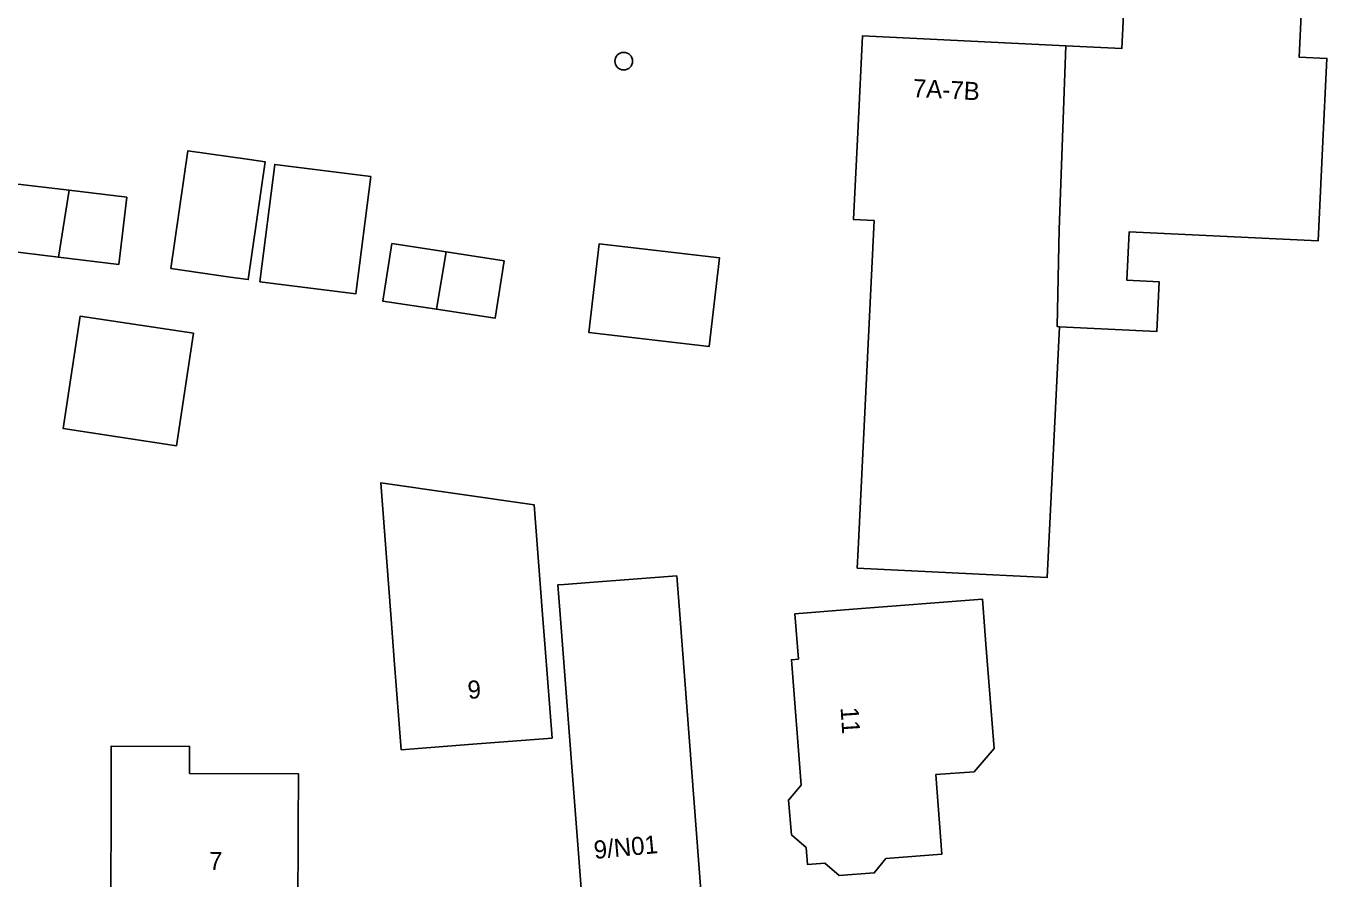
# Model space of a CAD drawing. Extents: x 157320 to 158835, y 386650 to 388491.
# Drawn here: x 158297.3 to 158369.5, y 387735.3 to 387782.7 of the extents above; entities that cross this region are included whole.
import ezdxf

# ---------------------------------------------------------------- set-up
doc = ezdxf.new("R2010")
doc.units = 0
for name, color, linetype in [('IMGEO_Boom', 7, 'Continuous'), ('IMGEO_Erf', 7, 'Continuous'), ('IMGEO_Pand', 7, 'Continuous'), ('IMGEO_Pand_nummerreeks', 7, 'Continuous')]:
    doc.layers.add(name, color=color, linetype=linetype)

msp = doc.modelspace()

# ---------------------------------------------------------------- linework, layer by layer
at = {"layer": 'IMGEO_Boom'}
msp.add_circle((158330.434, 387780.707), 0.489, dxfattribs=at)
at = {"layer": 'IMGEO_Erf'}
for points in [[(158358.489, 387771.244), (158358.358, 387768.546), (158360.15, 387768.459), (158360.016, 387765.698), (158354.609, 387765.961), (158353.932, 387752.058), (158343.389, 387752.571), (158343.439, 387753.608), (158344.327, 387771.863), (158343.19, 387771.918), (158343.443, 387777.121), (158343.685, 387782.115), (158354.971, 387781.566), (158358.081, 387781.415), (158358.52, 387790.449), (158368.351, 387789.97), (158367.912, 387780.934), (158369.461, 387780.859), (158369.218, 387775.865), (158368.969, 387770.734)], [(158309.597, 387768.581), (158308.588, 387768.727), (158305.302, 387769.201), (158306.245, 387775.738), (158309.664, 387775.244), (158310.541, 387775.118)], [(158315.563, 387767.786), (158310.238, 387768.465), (158311.069, 387774.98), (158316.394, 387774.3)], [(158296.045, 387770.19), (158296.494, 387773.921), (158299.662, 387773.539), (158302.854, 387773.154), (158302.405, 387769.423), (158299.059, 387769.826)], [(158323.289, 387766.44), (158320.039, 387766.937), (158317.06, 387767.393), (158317.563, 387770.587), (158320.575, 387770.119), (158323.792, 387769.62)], [(158328.492, 387765.65), (158329.063, 387770.564), (158335.748, 387769.787), (158335.177, 387764.874)], [(158305.614, 387759.366), (158299.326, 387760.312), (158300.266, 387766.56), (158306.554, 387765.614)], [(158326.459, 387743.136), (158322.053, 387742.798), (158318.084, 387742.493), (158317.701, 387747.479), (158317.508, 387750), (158316.948, 387757.3), (158325.467, 387756.079), (158325.933, 387750), (158326.077, 387748.122)], [(158348.095, 387736.701), (158344.985, 387736.461), (158344.34, 387735.653), (158342.387, 387735.511), (158341.586, 387736.192), (158340.624, 387736.122), (158340.554, 387737.063), (158339.75, 387737.758), (158339.585, 387739.699), (158340.272, 387740.515), (158339.735, 387747.487), (158340.127, 387747.518), (158339.928, 387750.027), (158343.156, 387750.283), (158350.339, 387750.853), (158350.534, 387748.344), (158350.983, 387742.551), (158349.878, 387741.272), (158347.754, 387741.108)], [(158312.34, 387733.23), (158305.81, 387733.27), (158305.808, 387734.307), (158301.96, 387734.3), (158301.981, 387739.3), (158301.995, 387742.693), (158306.342, 387742.674), (158306.335, 387741.176), (158312.39, 387741.15), (158312.372, 387738.23)]]:
    msp.add_lwpolyline(points, close=True, dxfattribs=at)
msp.add_lwpolyline([(158328.141, 387733.834), (158326.9, 387750), (158326.774, 387751.636), (158327.124, 387751.662), (158328.529, 387751.764), (158330.951, 387751.951), (158333.374, 387752.137), (158333.538, 387750), (158334.734, 387734.428)], dxfattribs=at)
at = {"layer": 'IMGEO_Pand'}
for points in [[(158354.971, 387781.566), (158354.592, 387771.373), (158354.496, 387765.973), (158354.609, 387765.961), (158360.016, 387765.698), (158360.15, 387768.459), (158358.358, 387768.546), (158358.489, 387771.244), (158368.969, 387770.734), (158369.218, 387775.865), (158369.461, 387780.859), (158367.912, 387780.934), (158368.351, 387789.97), (158358.52, 387790.449), (158358.081, 387781.415)], [(158354.971, 387781.566), (158343.685, 387782.115), (158343.443, 387777.121), (158343.19, 387771.918), (158344.327, 387771.863), (158343.439, 387753.608), (158343.389, 387752.571), (158353.932, 387752.058), (158354.609, 387765.961), (158354.496, 387765.973), (158354.592, 387771.373)], [(158310.541, 387775.118), (158309.664, 387775.244), (158306.245, 387775.738), (158305.302, 387769.201), (158308.588, 387768.727), (158309.597, 387768.581)], [(158316.394, 387774.3), (158311.069, 387774.98), (158310.238, 387768.465), (158315.563, 387767.786)], [(158299.662, 387773.539), (158296.494, 387773.921), (158296.045, 387770.19), (158299.059, 387769.826)], [(158299.662, 387773.539), (158299.059, 387769.826), (158302.405, 387769.423), (158302.854, 387773.154)], [(158320.575, 387770.119), (158317.563, 387770.587), (158317.06, 387767.393), (158320.039, 387766.937)], [(158335.748, 387769.787), (158329.063, 387770.564), (158328.492, 387765.65), (158335.177, 387764.874)], [(158320.575, 387770.119), (158320.039, 387766.937), (158323.289, 387766.44), (158323.792, 387769.62)], [(158305.614, 387759.366), (158306.554, 387765.614), (158300.266, 387766.56), (158299.326, 387760.312)], [(158326.077, 387748.122), (158325.933, 387750), (158325.467, 387756.079), (158316.948, 387757.3), (158317.508, 387750), (158317.701, 387747.479), (158318.084, 387742.493), (158322.053, 387742.798), (158326.459, 387743.136)], [(158326.774, 387751.636), (158326.9, 387750), (158328.141, 387733.834), (158333.326, 387734.301), (158334.734, 387734.428), (158333.538, 387750), (158333.374, 387752.137), (158330.951, 387751.951), (158328.529, 387751.764), (158327.124, 387751.662)], [(158350.983, 387742.551), (158350.534, 387748.344), (158350.339, 387750.853), (158343.156, 387750.283), (158339.928, 387750.027), (158340.127, 387747.518), (158339.735, 387747.487), (158340.272, 387740.515), (158339.585, 387739.699), (158339.75, 387737.758), (158340.554, 387737.063), (158340.624, 387736.122), (158341.586, 387736.192), (158342.387, 387735.511), (158344.34, 387735.653), (158344.985, 387736.461), (158348.095, 387736.701), (158347.754, 387741.108), (158349.878, 387741.272)], [(158301.981, 387739.3), (158301.96, 387734.3), (158305.808, 387734.307), (158305.81, 387733.27), (158312.34, 387733.23), (158312.372, 387738.23), (158312.39, 387741.15), (158306.335, 387741.176), (158306.342, 387742.674), (158301.995, 387742.693)]]:
    msp.add_lwpolyline(points, close=True, dxfattribs=at)

# ---------------------------------------------------------------- texts
at = {"layer": 'IMGEO_Pand_nummerreeks'}
for s, rotation, p in [('7A-7B', 357.12163, (158346.456, 387778.719)), ('9', 4.39034, (158321.804, 387745.306)), ('11', 273.7412, (158342.465, 387744.823)), ('9/N01', 5.29986, (158328.815, 387736.427)), ('7', 359.64904, (158307.413, 387735.821))]:
    msp.add_text(s, height=1, rotation=rotation, dxfattribs=at).set_placement(p)

doc.saveas('drawing.dxf')
